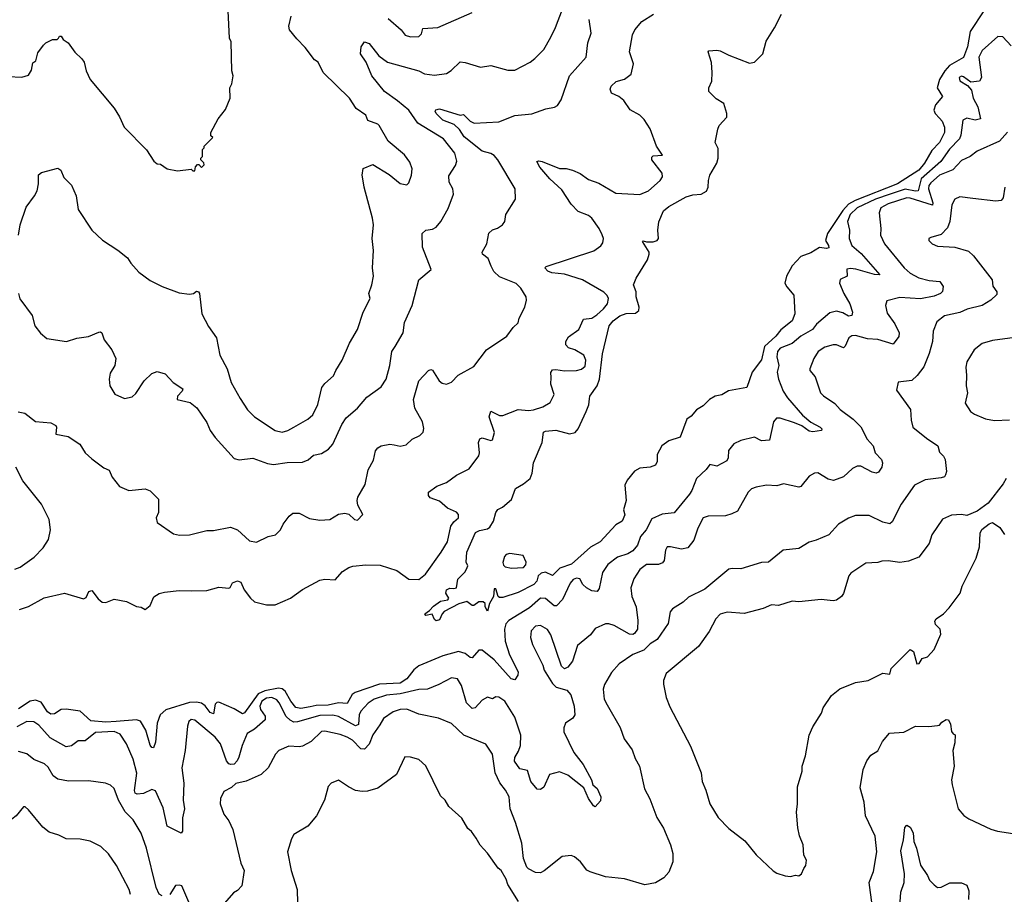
# Model space of a CAD drawing. Extents: x 1603745 to 1745082, y 385868 to 533966.
# Tile 279 of 646: x 1704633 to 1710384, y 395116 to 400223. Entities that reach past the tile are written whole.
import ezdxf

# ---------------------------------------------------------------- set-up
doc = ezdxf.new("R2010")
doc.units = 0

msp = doc.modelspace()

# ---------------------------------------------------------------- linework, layer by layer
at = {"layer": '0CON20XD'}
for points in [[(1704565, 399892.5), (1704645, 399887.5), (1704685, 399900), (1704701.7, 399928.3), (1704709.3, 399970.7), (1704726.1, 399983.9), (1704739.3, 400030.7), (1704772.5, 400075), (1704785, 400087.5), (1704825, 400107.5), (1704851.7, 400108.3), (1704860, 400115), (1704865, 400127.5), (1704875, 400127.5), (1704887, 400107), (1704915, 400087.5), (1704955, 400033.3), (1704995.8, 399995.8), (1705008.8, 399975), (1705021.2, 399925), (1705045, 399873.3), (1705185, 399707.5), (1705216.1, 399656.1), (1705242.5, 399595), (1705373, 399463), (1705417, 399397), (1705435, 399382.5), (1705455, 399380), (1705495, 399352.5), (1705555, 399340), (1705635, 399350), (1705645, 399340), (1705655, 399340), (1705660, 399365), (1705671.7, 399378.3), (1705678.3, 399378.3), (1705695, 399360), (1705710, 399375), (1705708.3, 399388.3), (1705690, 399405), (1705690, 399415), (1705700, 399425), (1705700, 399465), (1705710, 399475), (1705710, 399485), (1705760, 399535), (1705750, 399545), (1705750, 399565), (1705792.5, 399645), (1705835, 399700), (1705862.5, 399765), (1705860, 399825), (1705871.7, 399848.3), (1705880, 399895), (1705872.5, 399925), (1705867.5, 400095), (1705857.5, 400115), (1705844.2, 400395)], [(1706785, 400231.4), (1706860.8, 400165), (1706885, 400134), (1706915, 400122.9), (1706965, 400125.8), (1706979.1, 400140.9), (1706988.3, 400171.7), (1707075, 400177.1), (1707275, 400265.6)], [(1710265, 400274.6), (1710184.7, 400155), (1710170, 400065), (1710146.7, 400003.3), (1710063.9, 399956.1), (1710036.1, 399925), (1710004.8, 399875), (1709992.6, 399825), (1710022.5, 399775), (1709983.2, 399726.8), (1709973.6, 399695), (1709980.4, 399675), (1710005, 399648.9), (1710020.4, 399630.4), (1710035.8, 399595.8), (1710035.8, 399565), (1710005, 399506.2), (1709961.3, 399458.7), (1709917.6, 399385), (1709885.2, 399345), (1709759.7, 399265), (1709512.4, 399167.6), (1709474.6, 399145.4), (1709440.3, 399109.7), (1709351.1, 398975), (1709338.9, 398935), (1709358.2, 398905), (1709358.8, 398891.2), (1709345, 398887.1), (1709305, 398892.3), (1709255, 398861.4), (1709195, 398841.3), (1709144.5, 398785.5), (1709111.6, 398725), (1709103.1, 398685), (1709113.3, 398663.3), (1709154.2, 398615), (1709158, 398542), (1709160.5, 398505), (1709145.6, 398465), (1709078.5, 398411.5), (1709049.2, 398375), (1708984.3, 398315.7), (1708965, 398238.1), (1708910.9, 398165), (1708880, 398075), (1708774, 398056), (1708735, 398032.9), (1708695, 398025.4), (1708662.2, 398005), (1708625, 397969.4), (1708585.4, 397944.6), (1708555, 397909.2), (1708529.5, 397890.5), (1708490, 397785), (1708425, 397764.5), (1708384.4, 397735), (1708356.7, 397685), (1708355.8, 397644.2), (1708347.7, 397622.3), (1708315, 397610), (1708255.9, 397604.1), (1708223.3, 397586.7), (1708182, 397535), (1708167.5, 397505), (1708175.6, 397415), (1708159.3, 397360.7), (1708167.3, 397332.7), (1708151.2, 397295), (1708115, 397273.8), (1708024.2, 397175), (1707967.2, 397142.8), (1707856.9, 397045), (1707788.5, 397021.5), (1707745, 396978.5), (1707705, 396998), (1707678.8, 396991.2), (1707662, 396975), (1707654.4, 396945), (1707636.5, 396925), (1707545, 396878.5), (1707455, 396848.6), (1707435, 396848.8), (1707426.7, 396855), (1707415, 396900), (1707405, 396900), (1707400, 396855), (1707376.2, 396815), (1707365, 396770), (1707352.5, 396795), (1707352.5, 396815), (1707340, 396825), (1707315, 396823.3), (1707285, 396802.5), (1707275, 396803.3), (1707243.8, 396826.2), (1707198.1, 396811.9), (1707113, 396767), (1707100, 396755), (1707085, 396718.8), (1707065, 396712.5), (1707055, 396720), (1707042.3, 396752.3), (1707005, 396744.4), (1707000, 396755), (1707027.3, 396772.7), (1707050.6, 396799.4), (1707091.1, 396828.9), (1707133.3, 396835), (1707140, 396845), (1707122.5, 396875), (1707126.7, 396895), (1707145, 396903.8), (1707168.8, 396901.2), (1707183.3, 396906.7), (1707193, 396957), (1707235, 397000), (1707247.5, 397025), (1707250, 397035), (1707240, 397055), (1707244.2, 397114.2), (1707295, 397228.8), (1707319.5, 397240.5), (1707365, 397250), (1707379.7, 397260.3), (1707401.2, 397295), (1707414, 397345), (1707425, 397362.5), (1707453, 397377), (1707505, 397422.5), (1707529.2, 397485), (1707576.6, 397513.4), (1707614.2, 397545), (1707627.1, 397575), (1707634, 397635), (1707685.6, 397755), (1707692.5, 397815), (1707705, 397821.4), (1707765, 397826.9), (1707844.8, 397804.8), (1707876.9, 397813.1), (1707895.8, 397835), (1707941.1, 397935), (1707957.1, 397975), (1707960.7, 398009.3), (1707963.8, 398025), (1708005.2, 398084.8), (1708020, 398125), (1708037.4, 398272.6), (1708075.5, 398435), (1708099.1, 398465), (1708138.1, 398495), (1708175, 398508), (1708230.8, 398509.2), (1708250, 398525), (1708250.4, 398545), (1708233.5, 398605), (1708234, 398634), (1708219.2, 398675), (1708234.2, 398715), (1708299.3, 398820.7), (1708310, 398855), (1708310, 398865), (1708271.7, 398928.3), (1708275, 398932.5), (1708295, 398926.5), (1708332.9, 398927.1), (1708356.4, 398933.6), (1708363.6, 398946.4), (1708359.4, 398995), (1708367, 399043), (1708392.6, 399107.4), (1708425, 399133.5), (1708525, 399188.6), (1708565, 399201.5), (1708614.4, 399205.6), (1708645, 399221.2), (1708653.8, 399245), (1708655.7, 399285), (1708664.3, 399315), (1708705, 399386.2), (1708713.5, 399415), (1708712.1, 399472.1), (1708696.1, 399506.1), (1708710, 399585), (1708718.8, 399605), (1708763.3, 399655), (1708764, 399675), (1708746, 399735), (1708702.1, 399762.1), (1708657.5, 399805), (1708657.5, 399825), (1708676, 399865), (1708677.5, 399915), (1708673, 399973), (1708653.6, 400036.4), (1708658.3, 400041.7), (1708705, 400046.2), (1708725, 400042), (1708775, 400015.8), (1708895, 399970), (1708925, 399976.2), (1708973.3, 400025), (1708992.3, 400097.7), (1709041.2, 400175), (1709082, 400255)], [(1707735, 400121.2), (1707762.8, 400177.2), (1707802.9, 400285)], [(1704624.5, 397934.5), (1704663.3, 397925), (1704725, 397876.2), (1704815, 397868.8), (1704843, 397853), (1704847.5, 397845), (1704843.6, 397803.6), (1704915, 397790), (1704984.3, 397744.3), (1705015.8, 397695), (1705055, 397658.6), (1705125, 397607.5), (1705155, 397593.3), (1705172.2, 397552.2), (1705215, 397497.1), (1705270, 397475), (1705365, 397484.2), (1705395, 397472), (1705444.4, 397424.4), (1705444, 397345), (1705430, 397315), (1705436.4, 397286.4), (1705530.3, 397220.3), (1705565.8, 397214.2), (1705625, 397215.8), (1705725, 397240), (1705765, 397240), (1705865, 397260), (1705905, 397243.8), (1705975, 397181.2), (1706015, 397172), (1706085, 397206.2), (1706127.5, 397215), (1706155.8, 397244.2), (1706171.7, 397278.3), (1706206, 397325), (1706228.8, 397341.2), (1706265, 397342.5), (1706325, 397310.6), (1706385, 397300.6), (1706445, 397304.2), (1706495, 397336.2), (1706531.7, 397341.7), (1706555.9, 397335.9), (1706587.5, 397305), (1706605, 397301.2), (1706637.5, 397335), (1706607.7, 397387.7), (1706603.8, 397415), (1706608.8, 397435), (1706651.2, 397508.8), (1706668.5, 397595), (1706698.5, 397651.5), (1706710.5, 397705), (1706725, 397724.3), (1706745, 397734.3), (1706795, 397745.5), (1706820.2, 397740.2), (1706855, 397733.1), (1706889.8, 397740.2), (1706925, 397774.4), (1706970, 397795), (1706989.4, 397815), (1706993.2, 397836.8), (1706985.4, 397875), (1706941.3, 397955), (1706933.1, 398005), (1706965, 398113.8), (1707020, 398175), (1707035, 398181.2), (1707045, 398176.7), (1707082.5, 398115), (1707101.1, 398101.1), (1707125, 398095.7), (1707155, 398106.9), (1707193.1, 398146.9), (1707285, 398199.2), (1707360, 398295), (1707478.8, 398375), (1707515, 398426.7), (1707545, 398452.5), (1707549.7, 398480.3), (1707583.8, 398545), (1707593.8, 398585), (1707591.2, 398605), (1707560.8, 398655), (1707533.7, 398683.7), (1707435, 398721.4), (1707403.1, 398753.1), (1707386.7, 398783.3), (1707368.9, 398828.9), (1707336, 398855), (1707334.3, 398865), (1707362.2, 398915), (1707372.8, 398977.2), (1707394.5, 398995.5), (1707424.3, 399005.7), (1707452.5, 399025), (1707466.7, 399045), (1707472.5, 399085), (1707528.8, 399175), (1707527.5, 399235), (1707426.2, 399405), (1707405, 399430.5), (1707385, 399442.9), (1707335, 399455.6), (1707229.3, 399539.3), (1707201.5, 399581.5), (1707170.5, 399610.5), (1707105, 399635.8), (1707066.1, 399675), (1707060.5, 399689.5), (1707063.8, 399696.2), (1707085, 399702), (1707205, 399666), (1707225, 399669.1), (1707265, 399630), (1707288.3, 399618.3), (1707432.1, 399627.9), (1707524.3, 399664.3), (1707625, 399673.1), (1707706.6, 399703.4), (1707757.5, 399712.5), (1707775, 399722.5), (1707795.8, 399755), (1707845, 399896.2), (1707940.8, 400005), (1707952.1, 400087.9), (1707971.8, 400145), (1707960, 400225)], [(1704625.8, 398965), (1704635.8, 399025), (1704670.3, 399129.7), (1704720, 399195), (1704734.2, 399225), (1704742.5, 399265), (1704742.7, 399317.3), (1704759.5, 399330.5), (1704855, 399356.2), (1704873.3, 399345), (1704891.2, 399301.2), (1704935, 399257.5), (1704962, 399195), (1704974.2, 399115), (1705053.8, 398995), (1705115.7, 398935.7), (1705205, 398878), (1705262.5, 398832.5), (1705281.4, 398801.4), (1705328.5, 398748.5), (1705395, 398700), (1705465, 398665.8), (1705565, 398628), (1705625, 398620), (1705647.5, 398625), (1705665, 398638), (1705678, 398635), (1705683.8, 398625), (1705696.2, 398505), (1705735, 398432.5), (1705782, 398365), (1705801.2, 398265), (1705845.5, 398185.5), (1705867.1, 398105), (1705921.3, 398011.3), (1705964.2, 397945), (1706004.6, 397904.6), (1706125, 397825.4), (1706165, 397815.5), (1706198.8, 397825), (1706235, 397844.4), (1706315, 397890), (1706345, 397916), (1706375, 397976.7), (1706398.1, 398075), (1706415, 398098.6), (1706466.1, 398143.9), (1706478.6, 398175), (1706517.1, 398235), (1706558.6, 398335), (1706605.6, 398415), (1706639.2, 398515), (1706679.2, 398595), (1706672.9, 398625), (1706690, 398675), (1706698.5, 398725), (1706693.6, 398775), (1706700, 398875), (1706692.5, 398945), (1706698.9, 399025), (1706694.4, 399065), (1706645.8, 399245), (1706638, 399295), (1706634, 399315), (1706640, 399355), (1706695, 399377.5), (1706790.3, 399320.3), (1706855, 399266.2), (1706895, 399260), (1706905, 399270), (1706922, 399315), (1706925, 399352.5), (1706911.2, 399391.2), (1706881.2, 399435), (1706784.4, 399514.4), (1706732.5, 399605), (1706723.8, 399613.8), (1706666.7, 399635), (1706653.8, 399665), (1706598.8, 399705), (1706558.8, 399765), (1706405, 399915.8), (1706376.2, 399975), (1706355, 399988.8), (1706301.1, 400061.1), (1706250.9, 400110.9), (1706208, 400165), (1706204.2, 400185), (1706218, 400245)], [(1704631.2, 396778.8), (1704683.9, 396796.1), (1704775, 396847.5), (1704895, 396873.8), (1705005, 396841.2), (1705020.7, 396849.3), (1705037.5, 396885), (1705055, 396890), (1705090.9, 396840.9), (1705115, 396822.5), (1705135, 396820.8), (1705185, 396839.4), (1705256.4, 396826.4), (1705315, 396796.7), (1705342.5, 396792.5), (1705365, 396780), (1705395, 396802.5), (1705415.8, 396854.2), (1705447.9, 396872.1), (1705478.7, 396881.3), (1705565, 396890.8), (1705635, 396888.5), (1705725, 396890), (1705795, 396910), (1705855, 396903.3), (1705863, 396907), (1705876.7, 396935), (1705905, 396947.1), (1705925, 396938), (1705943.7, 396893.7), (1705980.8, 396845), (1706004.6, 396824.6), (1706075, 396807.5), (1706125, 396806.1), (1706214.7, 396845.3), (1706285, 396896.5), (1706385, 396951.2), (1706415, 396956), (1706475, 396952.9), (1706518.3, 397001.7), (1706555.8, 397025), (1706578.3, 397031.7), (1706655, 397039.6), (1706738, 397038), (1706835, 397007.5), (1706905, 396957.1), (1706965, 396954.2), (1707002.5, 396985), (1707095, 397114), (1707131.9, 397175), (1707151.4, 397265), (1707169.1, 397290.9), (1707196.2, 397315), (1707196, 397335), (1707185, 397348), (1707131.1, 397371.1), (1707085, 397412.5), (1707031.2, 397431.2), (1707020, 397445), (1707020, 397465), (1707070.3, 397499.7), (1707125, 397520.8), (1707185, 397564.3), (1707258.7, 397601.3), (1707315, 397676.7), (1707318.8, 397695), (1707313.3, 397755), (1707320, 397775), (1707335, 397782), (1707385, 397766.7), (1707395, 397770), (1707407, 397813), (1707374.2, 397905), (1707385, 397937.5), (1707435, 397912.5), (1707455, 397912.5), (1707543.6, 397946.4), (1707605, 397940.5), (1707635, 397944.4), (1707687.8, 397962.2), (1707732.1, 397987.9), (1707755.6, 398035), (1707736.2, 398095), (1707736.6, 398133.4), (1707736, 398164), (1707745, 398178), (1707765, 398180.8), (1707815, 398172.7), (1707885, 398175.6), (1707915, 398183.1), (1707935, 398200), (1707940, 398235), (1707928.6, 398265), (1707875, 398295.4), (1707837.7, 398307.7), (1707823.3, 398325), (1707823.3, 398345), (1707839.4, 398370.6), (1707898.1, 398415), (1707925.5, 398474.5), (1707975, 398480.8), (1708005, 398499.3), (1708043.6, 398535), (1708065.4, 398565), (1708072.7, 398595), (1708065, 398612.9), (1708045, 398631.8), (1707920, 398705), (1707815, 398737.9), (1707742, 398745), (1707718.6, 398755), (1707700, 398775), (1707708, 398782), (1707987, 398873), (1708027.7, 398902.3), (1708039.5, 398920.5), (1708043.8, 398945), (1708035, 398966.7), (1708017.1, 399005), (1707974.4, 399064.4), (1707955, 399079.2), (1707894.4, 399104.4), (1707855, 399145.8), (1707799.1, 399229.1), (1707729.2, 399295), (1707671.8, 399361.8), (1707654.3, 399395.7), (1707665, 399400), (1707685, 399396.2), (1707785, 399353.9), (1707825, 399355.4), (1707861.2, 399345), (1707906.9, 399325), (1707955, 399290), (1708015, 399268.2), (1708115, 399210.8), (1708255, 399203.3), (1708305, 399224.2), (1708374.3, 399285), (1708387.9, 399305), (1708386.4, 399326.4), (1708325.8, 399405), (1708325, 399420), (1708332.3, 399427.7), (1708388, 399432), (1708352.5, 399485), (1708316.2, 399586.2), (1708281.1, 399641.1), (1708256, 399665), (1708197.8, 399697.8), (1708161.2, 399751.2), (1708133.3, 399775), (1708090, 399795), (1708082.7, 399817.3), (1708088, 399835), (1708117.4, 399862.6), (1708165, 399877.1), (1708203.8, 399905), (1708218.6, 399965), (1708195.8, 400035), (1708213.3, 400135), (1708225.8, 400165), (1708266.3, 400213.7), (1708335, 400255.8)], [(1710425, 400070.9), (1710375, 400123.3), (1710345.6, 400124.4), (1710255, 400044.4), (1710236.2, 400005), (1710250.4, 399885), (1710239.2, 399865), (1710188.8, 399858.8), (1710145, 399890), (1710135, 399893.8), (1710121.2, 399885), (1710125, 399866.7), (1710170, 399840), (1710191.7, 399811.7), (1710202.2, 399765), (1710228.9, 399715), (1710244.3, 399645), (1710215, 399637.5), (1710165, 399648.2), (1710142.7, 399637.3), (1710130.4, 399549.6), (1710121.9, 399528.1), (1710065, 399468.1), (1710014.3, 399395.7), (1709898.4, 399295), (1709880.6, 399225), (1709865, 399221.7), (1709805, 399234), (1709717.2, 399205), (1709632.8, 399175), (1709524.3, 399125), (1709484.8, 399085), (1709467.6, 399045), (1709480.4, 398995), (1709478.8, 398945), (1709494.6, 398905), (1709548.1, 398858.1), (1709656.9, 398733.1), (1709626.2, 398735), (1709516.2, 398766.2), (1709485, 398770.3), (1709463.8, 398766.2), (1709467.1, 398725), (1709425, 398705.7), (1709421.4, 398685), (1709446.4, 398625), (1709482.5, 398565), (1709497.5, 398515), (1709494.6, 398495.4), (1709475, 398491.8), (1709440.9, 398510.9), (1709405, 398520.6), (1709365, 398511.8), (1709287.9, 398445), (1709264.6, 398415), (1709195.5, 398374.5), (1709145, 398331.8), (1709075.7, 398305), (1709059.6, 398285), (1709056.1, 398255), (1709067.3, 398205), (1709056.5, 398165), (1709064.5, 398125), (1709092.7, 398055), (1709117.3, 398015), (1709205, 397914.5), (1709255, 397873.2), (1709308.6, 397845), (1709318.5, 397835), (1709317.1, 397825), (1709265, 397817.4), (1709245, 397820.3), (1709201, 397851), (1709158.4, 397868.4), (1709075, 397896.2), (1709052.9, 397897.1), (1709036.1, 397875), (1709012.5, 397767.5), (1708965, 397764.2), (1708925, 397786.2), (1708845, 397766.2), (1708805, 397746), (1708772.4, 397707.6), (1708770.8, 397665), (1708762.7, 397647.3), (1708705, 397616.2), (1708664.3, 397625.7), (1708643.2, 397596.8), (1708585.8, 397545), (1708559.5, 397475), (1708545, 397453.1), (1708455, 397343.6), (1708385, 397336.7), (1708325, 397307.9), (1708291.4, 397245), (1708259.8, 397205), (1708240.7, 397155), (1708215, 397122.1), (1708185, 397103.7), (1708125, 397085.9), (1708068.1, 397041.9), (1708036.9, 396995), (1708017.1, 396902.9), (1708006.4, 396883.6), (1707975, 396887.9), (1707943.3, 396905), (1707922.5, 396925), (1707905, 396957.5), (1707885, 396962.9), (1707866.2, 396955), (1707847.4, 396932.6), (1707803.2, 396836.8), (1707768.3, 396801.7), (1707755, 396800.8), (1707705, 396844.4), (1707675, 396845.5), (1707610.8, 396789.2), (1707489.6, 396715), (1707473.2, 396695), (1707464.6, 396665), (1707468.7, 396595), (1707494.2, 396515), (1707545.4, 396415), (1707542.1, 396395), (1707525, 396368.5), (1707504.2, 396374.2), (1707405, 396484.7), (1707335, 396541.9), (1707315, 396541.4), (1707275, 396496.7), (1707265, 396498.5), (1707235, 396523.2), (1707195, 396534), (1707105, 396507.9), (1706965, 396451.2), (1706935, 396427.8), (1706894.8, 396375), (1706855, 396348.6), (1706735, 396342.7), (1706592.2, 396295), (1706575, 396282.8), (1706545, 396230.7), (1706495, 396234.5), (1706435, 396220), (1706365, 396218.6), (1706328.8, 396211.2), (1706275, 396201.6), (1706246.6, 396206.6), (1706215.9, 396245), (1706182.6, 396302.6), (1706165, 396315.9), (1706145, 396320.1), (1706065, 396305.1), (1706025, 396286.1), (1705945, 396176.5), (1705935, 396170.4), (1705885, 396198.8), (1705795, 396237.5), (1705783.5, 396236.5), (1705773.6, 396226.4), (1705765, 396170.5), (1705745, 396178.3), (1705716.6, 396216.6), (1705695, 396232.1), (1705665, 396238.3), (1705624.5, 396235.5), (1705487.1, 396192.9), (1705453.6, 396165), (1705435.4, 396115), (1705425.8, 396004.2), (1705415, 395972.5), (1705405, 395974.2), (1705395, 395988), (1705369.2, 396075), (1705337.4, 396127.4), (1705314.6, 396134.6), (1705196, 396126), (1705135, 396121.3), (1705048.4, 396128.4), (1704985.7, 396185.7), (1704905, 396198), (1704875, 396195.8), (1704835, 396170), (1704815, 396168.8), (1704795, 396181.8), (1704757.5, 396237.5), (1704725, 396250.6), (1704694.6, 396244.6), (1704625, 396199.1)], [(1704625.6, 398625), (1704634.4, 398594.4), (1704705, 398496.7), (1704721.2, 398435), (1704755, 398393.3), (1704791.7, 398361.7), (1704905.7, 398344.3), (1704965.8, 398364.2), (1705035, 398374.2), (1705095, 398399.2), (1705105, 398401.2), (1705113.3, 398395), (1705126.7, 398355), (1705170, 398295), (1705193.3, 398245), (1705188.8, 398205), (1705161.3, 398158.7), (1705154.4, 398125), (1705160, 398085), (1705187.7, 398037.7), (1705245, 398012), (1705289.7, 398020.3), (1705310.3, 398039.7), (1705358.8, 398115), (1705405, 398156.7), (1705435, 398170), (1705482.5, 398155), (1705530, 398105), (1705585, 398067.5), (1705581.2, 398055), (1705554.2, 398025), (1705553.3, 398005), (1705628.3, 397988.3), (1705666.6, 397956.6), (1705725, 397871.2), (1705745.5, 397825.5), (1705773.6, 397783.6), (1705885, 397661.2), (1705915, 397653.8), (1705993.6, 397663.6), (1706081.1, 397631.1), (1706115, 397626.5), (1706195, 397638.5), (1706285, 397639.4), (1706317, 397653), (1706349.4, 397680.6), (1706395, 397690), (1706436.2, 397715), (1706462.5, 397745), (1706515, 397860), (1706540.7, 397899.3), (1706605.7, 397955), (1706661.4, 398018.6), (1706745, 398078.8), (1706772.5, 398125), (1706795.5, 398205), (1706806.9, 398285), (1706825.6, 398315), (1706873.1, 398395), (1706881.1, 398455), (1706924.7, 398555.3), (1706964.2, 398705), (1707036.7, 398765), (1706985.8, 398895.8), (1706982.9, 398975), (1707005, 398994), (1707045, 399000.8), (1707065, 399012), (1707091.9, 399045), (1707135, 399121.2), (1707167.1, 399205), (1707162.5, 399235), (1707141.4, 399275), (1707139.1, 399310.9), (1707178.3, 399371.7), (1707187, 399397), (1707173.8, 399445), (1707107.4, 399527.4), (1706959.3, 399619.3), (1706905.9, 399695), (1706840.5, 399750.5), (1706764.6, 399805), (1706690.4, 399895), (1706655.9, 399975.9), (1706623.1, 400025), (1706626.7, 400065), (1706646.7, 400093.3), (1706675, 400084.2), (1706731.5, 400011.5), (1706780.8, 399975), (1706964.6, 399924.6), (1706996.6, 399906.6), (1707055, 399898.6), (1707125, 399910), (1707152.8, 399927.2), (1707205, 399976.5), (1707235, 399973.3), (1707325, 399945.6), (1707385, 399955.6), (1707485, 399929.1), (1707525, 399929.2), (1707613.8, 399975), (1707642.6, 399997.4), (1707695, 400048.8), (1707735, 400121.2)], [(1710403.1, 399566.9), (1710356.5, 399515), (1710225, 399455.5), (1710185.3, 399424.7), (1710135, 399400.5), (1710082.8, 399347.2), (1710005.4, 399315), (1709955, 399271.8), (1709944, 399255), (1709940.8, 399235), (1709967, 399155), (1709965, 399140.5), (1709835, 399182), (1709815, 399183.5), (1709705, 399148.4), (1709663.5, 399125), (1709652.7, 399095), (1709663.6, 399005), (1709661.8, 398965), (1709684.4, 398915), (1709799.5, 398775), (1709835, 398743.8), (1709885.3, 398715.3), (1709945, 398699.6), (1710007.5, 398695), (1710027.1, 398665), (1710023.4, 398636.6), (1710012.5, 398625), (1709975, 398610), (1709894, 398594), (1709775, 398601.8), (1709697.8, 398582.2), (1709691.1, 398555), (1709700.6, 398510.6), (1709745, 398448.1), (1709770.5, 398395), (1709767.4, 398372.6), (1709735, 398329.2), (1709645, 398355.3), (1709585, 398360.6), (1709515, 398380), (1709493.5, 398376.5), (1709476.9, 398365), (1709455, 398316.2), (1709445, 398307.5), (1709405, 398325.5), (1709385, 398324.4), (1709335, 398311.5), (1709296.7, 398285), (1709270.9, 398245), (1709248.1, 398185), (1709249.2, 398175), (1709278.6, 398138.6), (1709310.6, 398045), (1709327.3, 398027.3), (1709395, 397983.1), (1709425, 397947.1), (1709501.1, 397891.1), (1709545.6, 397845.6), (1709583.7, 397773.7), (1709619.2, 397735), (1709630, 397695), (1709667.5, 397655), (1709672.9, 397635), (1709669.5, 397610.5), (1709649.6, 397580.4), (1709635, 397576.2), (1709611.9, 397581.9), (1709546.4, 397616.4), (1709525, 397615.6), (1709498, 397602), (1709445, 397553.1), (1709386.6, 397533.4), (1709355, 397539.5), (1709295, 397577.1), (1709275, 397576), (1709245, 397558.6), (1709195, 397497.5), (1709185, 397493.3), (1709095, 397512.9), (1709055, 397500.8), (1708995, 397504.4), (1708935.7, 397494.3), (1708906.9, 397483.1), (1708888, 397465), (1708825, 397353.8), (1708793, 397337), (1708755, 397327.1), (1708655, 397324.4), (1708625.5, 397314.5), (1708593.1, 397255), (1708570, 397185), (1708535, 397138.6), (1708499.1, 397130.9), (1708434.2, 397145.8), (1708415.6, 397144.4), (1708404.6, 397125.4), (1708397.8, 397065), (1708387.9, 397052.1), (1708365, 397041.8), (1708295, 397042.9), (1708255, 397012.2), (1708220.7, 396959.3), (1708201.8, 396905), (1708208.9, 396855), (1708233.6, 396795), (1708244, 396715), (1708241.5, 396665), (1708225, 396638.9), (1708215, 396633.6), (1708195, 396635.4), (1708104.4, 396685.6), (1708075, 396696.5), (1708053.9, 396696.1), (1707995, 396668.8), (1707968, 396632), (1707912.9, 396587.1), (1707891.8, 396568.2), (1707862.6, 396477.4), (1707835, 396443.3), (1707815, 396433.3), (1707798.3, 396448.3), (1707735, 396630.8), (1707715, 396661.8), (1707675, 396686.1), (1707645, 396681.5), (1707621.1, 396655), (1707616.7, 396615), (1707627.8, 396575), (1707688.6, 396455), (1707697.1, 396425), (1707745, 396346.7), (1707766.7, 396325), (1707828.8, 396308.8), (1707851.7, 396281.7), (1707872.3, 396215), (1707875.6, 396165), (1707864.6, 396145.4), (1707820.8, 396115), (1707811.1, 396088.9), (1707811.5, 396065), (1707870, 395945), (1707923.8, 395873.8), (1707972, 395785), (1707980, 395755), (1708006.7, 395735), (1708026.7, 395685), (1708025, 395662.5), (1707995, 395627.5), (1707985, 395633.3), (1707955, 395676.2), (1707927.5, 395737.5), (1707835, 395811.1), (1707785, 395831.4), (1707728, 395815), (1707695, 395741.2), (1707675, 395728.8), (1707655, 395730), (1707619.1, 395775), (1707598.3, 395838.3), (1707555, 395848.6), (1707522.8, 395892.8), (1707525, 395914.2), (1707547.4, 395952.6), (1707557.2, 395985), (1707559.5, 396045), (1707525, 396150), (1707467.5, 396245), (1707432.1, 396267.9), (1707415, 396268.6), (1707395, 396258.6), (1707365, 396267.1), (1707335, 396250), (1707293.8, 396205), (1707275, 396200.8), (1707243.1, 396235), (1707213.8, 396335), (1707190, 396375), (1707155, 396380), (1707081.2, 396341.2), (1707015, 396314.6), (1706965, 396312.4), (1706855, 396286.7), (1706775, 396279.6), (1706703.5, 396255), (1706667.6, 396232.4), (1706625, 396185.6), (1706616.3, 396163.7), (1706611.8, 396108.2), (1706595, 396099.1), (1706495, 396153.9), (1706462.5, 396162.5), (1706385, 396160.6), (1706255, 396122.6), (1706235, 396121.7), (1706212.7, 396132.7), (1706188.4, 396155), (1706148.9, 396235), (1706135, 396251.3), (1706105, 396264.8), (1706075, 396261.2), (1706047.9, 396245), (1706036.4, 396215), (1706040, 396195), (1706067.1, 396157.1), (1706065.7, 396135), (1706005, 396081.2), (1705961.9, 396055), (1705931.5, 395985), (1705912, 395918), (1705902.2, 395895), (1705885, 395876.9), (1705866.4, 395873.6), (1705855, 395878.8), (1705840, 395895), (1705805.3, 395995), (1705774.7, 396034.7), (1705655, 396132.9), (1705635, 396136.9), (1705621.4, 396125), (1705612, 396098), (1705598.5, 395955), (1705579.7, 395855), (1705592, 395765), (1705586.9, 395665), (1705595.6, 395615), (1705583.1, 395563.1), (1705583.8, 395485), (1705575, 395473.3), (1705494.2, 395515), (1705471.4, 395621.4), (1705425, 395720), (1705405, 395728.1), (1705355, 395704.3), (1705319.1, 395700.9), (1705306.5, 395706.5), (1705303.3, 395723.3), (1705316.6, 395823.4), (1705296.1, 395905), (1705257.5, 395995), (1705220.4, 396050.4), (1705185, 396067.5), (1705075, 396061.1), (1705015, 396012.5), (1704975, 396012.1), (1704935, 395983.4), (1704905, 395978.2), (1704810.1, 396030.1), (1704745, 396104.5), (1704715, 396122.9), (1704675, 396125.4), (1704615, 396094.6)], [(1710387.3, 399245), (1710377.4, 399182.6), (1710365, 399167.1), (1710335, 399163.1), (1710199.8, 399180.2)], [(1710199.8, 399180.2), (1710125, 399188.8), (1710095.8, 399175), (1710077.4, 399142.6), (1710065.3, 399045), (1710052.9, 399007.1), (1710015, 398970), (1709955, 398952.5), (1709943.9, 398946.1), (1709943.3, 398935), (1709963.3, 398915), (1709995, 398900.8), (1710095, 398894.6), (1710175, 398871.9), (1710204.3, 398845), (1710313.1, 398705), (1710316.6, 398666.6), (1710340, 398635), (1710340.8, 398619.2), (1710306.2, 398585), (1710255, 398554.7), (1710166.6, 398533.4), (1710125, 398514.1), (1710035.4, 398494.6), (1709990.9, 398459.1), (1709968.1, 398405), (1709965.5, 398345), (1709946, 398275), (1709915, 398197.1), (1709874.7, 398145.3), (1709845, 398117.1), (1709763.9, 398106.1), (1709755, 398060), (1709836.7, 397946.7), (1709840.6, 397885), (1709850.8, 397845), (1709929.7, 397779.7), (1709996, 397735), (1710005, 397697.5), (1710028.8, 397675), (1710038.8, 397655), (1710047.5, 397585), (1710041.4, 397565), (1710034, 397555), (1710015, 397548.5), (1709922.7, 397537.3), (1709860, 397505), (1709781.4, 397395), (1709728.6, 397291.4), (1709715, 397279.2), (1709675, 397289.5), (1709595, 397328.5), (1709515, 397327.5), (1709475, 397312), (1709415, 397277.5), (1709360, 397215), (1709285, 397184.2), (1709245, 397172), (1709185, 397135.8), (1709093.3, 397125), (1709006.7, 397055), (1708965, 397054.4), (1708845, 397016.7), (1708795, 397019.4), (1708775, 397014.2), (1708635, 396898.1), (1708538.9, 396851.1), (1708507.6, 396822.4), (1708446.3, 396783.7), (1708433.3, 396765), (1708421.6, 396698.4), (1708356.6, 396603.4), (1708315, 396578.8), (1708278.9, 396541.1), (1708213.7, 396516.3), (1708135, 396461.9), (1708089.3, 396410.7), (1708049.6, 396340.4), (1708041.5, 396315), (1708046.5, 396255), (1708065, 396222), (1708139.8, 396089.8), (1708163.6, 396023.6), (1708210.3, 395960.3), (1708228.3, 395908.3), (1708253.1, 395865), (1708282.4, 395732.4), (1708313.6, 395673.6), (1708354.3, 395565), (1708393.4, 395503.4), (1708434.2, 395405), (1708448, 395355), (1708448.8, 395305), (1708424.3, 395245), (1708395, 395213.3), (1708347.7, 395182.3), (1708285, 395170.6), (1708165, 395206.5), (1708055, 395217.5), (1707965, 395247.1), (1707945, 395257.5), (1707908, 395305), (1707874.2, 395334.2), (1707855, 395343.3), (1707802.3, 395337.7), (1707696.9, 395253.1), (1707675, 395242.5), (1707645, 395244.4), (1707604.8, 395264.8), (1707595, 395275.6), (1707575.9, 395325), (1707566, 395415), (1707529.7, 395535), (1707498.3, 395615), (1707492.1, 395685), (1707470.8, 395725), (1707437.4, 395767.4), (1707410, 395825), (1707394.2, 395935), (1707355, 395992), (1707226.2, 396046.2), (1707154.6, 396114.6), (1707078.8, 396145), (1706965, 396168.8), (1706895, 396196.6), (1706855, 396196), (1706815, 396181.6), (1706757, 396143), (1706737.2, 396105), (1706695, 396047.5), (1706675, 395993.3), (1706646, 395964), (1706625, 395966.4), (1706576.3, 396016.3), (1706545, 396034.1), (1706505, 396049.1), (1706415, 396068.6), (1706395, 396066.9), (1706335, 396008.1), (1706285, 395982.2), (1706265, 395977.5), (1706205, 395981.4), (1706146.7, 395955), (1706126.7, 395935), (1706083.3, 395855), (1706043.4, 395816.6), (1705955, 395777.1), (1705895, 395762.9), (1705870.8, 395739.2), (1705825, 395716.2), (1705805.8, 395675), (1705804.3, 395645), (1705824.4, 395585), (1705854.3, 395545), (1705876.9, 395495), (1705925, 395297.5), (1705943.1, 395255), (1705930, 395165), (1705905, 395139.2), (1705881.2, 395125), (1705828.8, 395065)], [(1710505, 398375.6), (1710315, 398349.4), (1710255, 398332.5), (1710209.2, 398295), (1710165.8, 398225), (1710160, 398195), (1710164.3, 398145), (1710162.2, 398085), (1710168.9, 398045), (1710156, 397985), (1710186.5, 397936.5), (1710209.4, 397919.4), (1710275, 397892.5), (1710327.3, 397882.7), (1710415, 397887.5)], [(1704605, 397015.7), (1704635, 397025.8), (1704716.7, 397085), (1704770.5, 397139.5), (1704801.2, 397188.8), (1704811.9, 397245), (1704804.2, 397305), (1704760, 397395), (1704650.9, 397530.9), (1704609.5, 397610.5)], [(1710395.7, 397545), (1710377.2, 397512.8), (1710289.5, 397400.5), (1710226.1, 397353.9), (1710165, 397328.8), (1710134.1, 397334.1), (1710075, 397330.6), (1710023.4, 397306.6), (1709960.8, 397215), (1709946.2, 397163.8), (1709884.5, 397085.5), (1709825, 397061.4), (1709775, 397054.4), (1709705, 397064.4), (1709668.3, 397061.7), (1709645, 397054.3), (1709575, 397050.8), (1709487.6, 396992.4), (1709475.7, 396975), (1709445, 396873.3), (1709434.2, 396855.8), (1709405, 396834.2), (1709385, 396830.8), (1709315, 396838), (1709185, 396824.3), (1709145, 396827.1), (1709065, 396802.5), (1709025, 396805.8), (1708975, 396785.8), (1708865, 396755.6), (1708765, 396763), (1708725, 396751.6), (1708699.6, 396725), (1708659.5, 396650.5), (1708597, 396563), (1708410, 396405), (1708394, 396365), (1708393, 396343), (1708408.8, 396265), (1708430.8, 396210.8), (1708551.7, 395981.7), (1708613.3, 395825), (1708620, 395775), (1708641.2, 395725), (1708663.8, 395645), (1708713.3, 395565), (1708775, 395500), (1708867.7, 395427.7), (1708935, 395347.5), (1709035, 395253.3), (1709055, 395240), (1709105, 395223.3), (1709135, 395220)], [(1709135, 395220), (1709165, 395227.5), (1709185, 395223.3), (1709200, 395235), (1709212.3, 395267.7), (1709225.6, 395284.4), (1709228, 395315), (1709213.3, 395345), (1709210, 395405), (1709188.3, 395458.3), (1709178.8, 395505), (1709170, 395595), (1709176.7, 395645), (1709177, 395743), (1709203.3, 395835), (1709203.3, 395865), (1709223.3, 395925), (1709243.8, 396045), (1709266.7, 396095), (1709316.1, 396173.9), (1709326.7, 396205), (1709375, 396277.5), (1709423.9, 396316.1), (1709515, 396353.3), (1709590, 396365), (1709675, 396406.7), (1709715, 396402.5), (1709724.3, 396435.7), (1709835, 396545.8), (1709854, 396534), (1709873, 396463), (1709886.4, 396463.6), (1709905, 396492.5), (1709936.4, 396503.6), (1709974.1, 396545.9), (1710013.3, 396635), (1710010, 396665), (1709982.7, 396692.7), (1709979.2, 396710.8), (1709985.8, 396724.2), (1710030, 396755), (1710061.7, 396788.3), (1710125.6, 396874.4), (1710137.5, 396915), (1710220.9, 397079.1), (1710240, 397145), (1710244, 397225), (1710252.7, 397247.3), (1710295, 397280), (1710315, 397286.7), (1710358.3, 397258.3), (1710385, 397217.5)], [(1707505, 397020.6), (1707575, 397024), (1707589.5, 397040.5), (1707591.2, 397055), (1707574.1, 397094.1), (1707495.6, 397105.6), (1707475, 397100.9), (1707465, 397088.1), (1707454.5, 397054.5), (1707458.9, 397038.9), (1707469.2, 397029.2), (1707505, 397020.6)], [(1709612.9, 395055), (1709595.5, 395185), (1709621.1, 395248.9), (1709638.8, 395365), (1709630.5, 395455), (1709572.5, 395575), (1709565.5, 395655), (1709541.7, 395738.3), (1709558.9, 395845), (1709580.6, 395895), (1709605, 395928.8), (1709645, 395954), (1709672.3, 396007.7), (1709713.6, 396056.4), (1709797.3, 396062.7), (1709865, 396098.6), (1709943.9, 396096.1), (1709995, 396101.2), (1710005.8, 396104.2), (1710019.2, 396120.8), (1710045, 396137.5), (1710057.5, 396135), (1710070, 396110), (1710076.4, 396066.4), (1710085, 396052.5), (1710097.5, 396047.5), (1710095, 396000), (1710083.1, 395955), (1710091.9, 395865), (1710076.7, 395785), (1710080.5, 395755), (1710114, 395615), (1710147.3, 395577.3), (1710176.8, 395556.8), (1710305, 395496.2), (1710344.2, 395484.2), (1710485, 395464)], [(1705465, 395106.9), (1705447.4, 395117.4), (1705429.1, 395155), (1705374, 395385), (1705342.6, 395472.6), (1705295, 395551.9), (1705248.3, 395598.3), (1705210.6, 395665), (1705185, 395733.8), (1705163, 395753), (1705134.3, 395764.3), (1705035, 395778.1), (1704917.7, 395777.7), (1704855, 395789.2), (1704827.7, 395807.7), (1704798.3, 395858.3), (1704777.4, 395877.4), (1704715, 395903.8), (1704675, 395936.4), (1704625, 395949.6)], [(1707546.7, 395075), (1707483.9, 395173.9), (1707474, 395205), (1707445, 395256.2), (1707428.3, 395268.3), (1707365.8, 395355.8), (1707322.7, 395402.7), (1707300, 395445), (1707272.7, 395482.7), (1707250.9, 395500.9), (1707215, 395560), (1707138.8, 395628.8), (1707118.8, 395665), (1707090.9, 395690.9), (1707005, 395866.7), (1706965, 395903.8), (1706915, 395918), (1706881.7, 395918.3), (1706834.2, 395815), (1706724, 395736), (1706665, 395718.8), (1706633.8, 395716.2), (1706595, 395722.1), (1706553, 395743), (1706495, 395782.5), (1706452.5, 395765), (1706433.8, 395745), (1706413.9, 395666.1), (1706365.6, 395574.4), (1706315, 395513.8), (1706234.1, 395465.9), (1706220.5, 395439.5), (1706197.5, 395365), (1706218.1, 395255), (1706252.9, 395145), (1706256, 395065)], [(1705279.4, 395115), (1705272.5, 395145), (1705198, 395285), (1705151.7, 395351.7), (1705106.7, 395395), (1705045, 395425.8), (1704985, 395438), (1704905, 395440), (1704862.1, 395462.1), (1704805, 395480), (1704768.7, 395508.7), (1704685, 395610), (1704665, 395626.7), (1704655, 395627.5), (1704612, 395575), (1704586, 395555), (1704505, 395524.3), (1704454, 395495), (1704394.2, 395435), (1704372.6, 395397.4), (1704357.4, 395322.6), (1704394.2, 395195), (1704380, 395145), (1704393.4, 395046.6)], [(1709774.6, 395045), (1709780.5, 395129.5), (1709800, 395185), (1709801.9, 395235), (1709779.1, 395370.9), (1709796, 395435), (1709803.8, 395506.2), (1709815, 395520), (1709835, 395507.5), (1709852.5, 395475), (1709855.7, 395425), (1709872.2, 395385), (1709895, 395286.7), (1709936.2, 395226.2), (1709947.9, 395197.9), (1709975, 395171.2), (1709995, 395156.2), (1710015, 395158.8), (1710066.4, 395183.6), (1710135, 395183.8), (1710165, 395170), (1710177.3, 395137.3), (1710175.9, 395085.9)], [(1705620.2, 395070.2), (1705580, 395165), (1705565, 395170), (1705543.2, 395166.8), (1705510, 395115)]]:
    msp.add_lwpolyline(points, dxfattribs=at)

doc.saveas('drawing.dxf')
